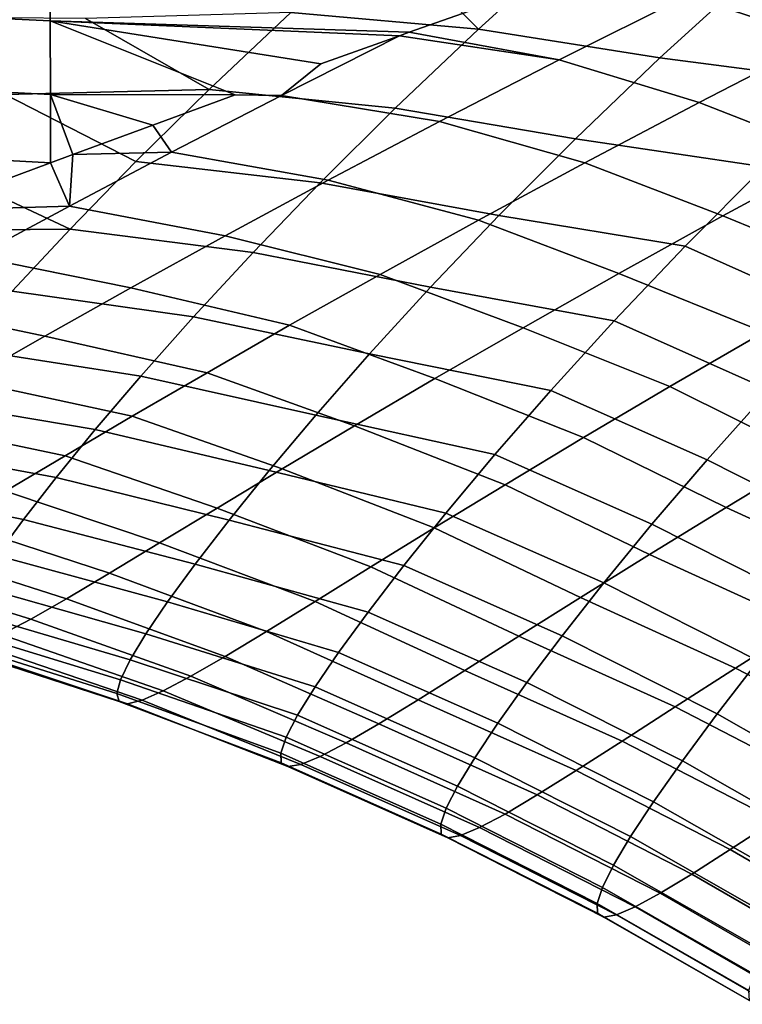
# Model space of a CAD drawing. Header units: metres. Extents: x -109 to 109, y -100 to 58.
# Tile 278 of 642: x -33.74 to -31.07, y -29.03 to -25.4. Entities that reach past the tile are written whole.
import ezdxf

# ---------------------------------------------------------------- set-up
doc = ezdxf.new("R2010")
doc.units = ezdxf.units.M
doc.layers.add('solid_21_062_100_XXX', color=7, linetype='CONTINUOUS')

msp = doc.modelspace()

# ---------------------------------------------------------------- linework, layer by layer
at = {"layer": 'solid_21_062_100_XXX'}
for points in [[(-33.626278, -25.405052, -11.383762), (-35.491482, -25.315788, -11.595105), (-35.491726, -25.031229, -12.701024), (-33.626606, -25.112507, -12.521931)], [(-32.046406, -25.435343, 16.287132), (-32.407619, -25.074955, 17.118845), (-33.167919, -25.099804, 16.88439), (-32.73914, -25.37426, 16.197886)], [(-32.407619, -25.074955, 17.118845), (-32.046406, -25.435343, 16.287132), (-31.708036, -25.128187, 17.198477)], [(-32.301891, -25.447277, -11.314677), (-33.626278, -25.405052, -11.383762), (-33.626606, -25.112507, -12.521931), (-31.764673, -25.25721, -12.096887)], [(-32.046406, -25.435343, 16.287132), (-31.377367, -25.541851, 16.32692), (-31.033615, -25.22772, 17.228674), (-31.708036, -25.128187, 17.198477)], [(-31.377367, -25.541851, 16.32692), (-30.669586, -25.633823, 16.491705), (-30.314346, -25.309721, 17.38732), (-31.033615, -25.22772, 17.228674)], [(-31.276159, -25.311272, -11.960484), (-30.300228, -25.231911, -12.445436), (-30.781263, -25.473503, -11.542216)], [(-31.276159, -25.311272, -11.960484), (-31.749205, -25.549179, -11.013658), (-32.301891, -25.447277, -11.314677), (-31.764673, -25.25721, -12.096887)], [(-33.624939, -25.677055, -10.252376), (-35.49028, -25.581089, -10.495994), (-35.491482, -25.315788, -11.595105), (-33.626278, -25.405052, -11.383762)], [(-31.276159, -25.311272, -11.960484), (-30.781263, -25.473503, -11.542216), (-31.232681, -25.705898, -10.629906), (-31.749205, -25.549179, -11.013658)], [(-33.495586, -25.396677, 15.927909), (-33.039562, -25.657841, 15.278827), (-32.73914, -25.37426, 16.197886)], [(-33.039562, -25.657841, 15.278827), (-32.35331, -25.727066, 15.377718), (-32.046406, -25.435343, 16.287132), (-32.73914, -25.37426, 16.197886)], [(-33.039562, -25.657841, 15.278827), (-33.495586, -25.396677, 15.927909), (-33.803989, -25.393419, 15.878933), (-33.791588, -25.676155, 14.973763)], [(-32.943554, -25.678385, -10.306103), (-33.624939, -25.677055, -10.252376), (-33.626278, -25.405052, -11.383762)], [(-32.77319, -25.680084, -10.317071), (-32.943554, -25.678385, -10.306103), (-33.626278, -25.405052, -11.383762), (-32.628223, -25.564236, -10.812779)], [(-32.33746, -25.459969, -11.261007), (-32.628223, -25.564236, -10.812779), (-33.626278, -25.405052, -11.383762)], [(-32.301891, -25.447277, -11.314677), (-32.33746, -25.459969, -11.261007), (-33.626278, -25.405052, -11.383762)], [(-32.35331, -25.727066, 15.377718), (-31.689373, -25.840813, 15.427058), (-31.377367, -25.541851, 16.32692), (-32.046406, -25.435343, 16.287132)], [(-31.749205, -25.549179, -11.013658), (-32.33746, -25.459969, -11.261007), (-32.301891, -25.447277, -11.314677)], [(-32.77319, -25.680084, -10.317071), (-32.628223, -25.564236, -10.812779), (-32.33746, -25.459969, -11.261007)], [(-32.77319, -25.680084, -10.317071), (-32.33746, -25.459969, -11.261007), (-31.749205, -25.549179, -11.013658), (-32.190891, -25.776798, -10.058175)], [(-30.781263, -25.473503, -11.542216), (-30.29027, -25.668875, -11.131024), (-30.732489, -25.901957, -10.227667), (-31.232681, -25.705898, -10.629906)], [(-31.749205, -25.549179, -11.013658), (-31.232681, -25.705898, -10.629906), (-31.654488, -25.928341, -9.70964), (-32.190891, -25.776798, -10.058175)], [(-31.689373, -25.840813, 15.427058), (-30.992393, -25.943178, 15.597855), (-30.669586, -25.633823, 16.491705), (-31.377367, -25.541851, 16.32692)], [(-33.625191, -25.928534, -9.128634), (-35.488129, -25.827475, -9.403289), (-35.49028, -25.581089, -10.495994), (-33.624939, -25.677055, -10.252376)], [(-33.791588, -25.676155, 14.973763), (-33.310184, -25.924471, 14.36186), (-33.039562, -25.657841, 15.278827)], [(-33.310184, -25.924471, 14.36186), (-32.630089, -26.002045, 14.47043), (-32.35331, -25.727066, 15.377718), (-33.039562, -25.657841, 15.278827)], [(-33.791588, -25.676155, 14.973763), (-34.056736, -25.937313, 14.021753), (-33.552223, -26.173044, 13.447147), (-33.310184, -25.924471, 14.36186)], [(-33.542236, -25.897858, -9.278557), (-33.625191, -25.928534, -9.128634), (-33.624939, -25.677055, -10.252376)], [(-33.248154, -25.789619, -9.794727), (-33.542236, -25.897858, -9.278557), (-33.624939, -25.677055, -10.252376)], [(-32.943554, -25.678385, -10.306103), (-33.248154, -25.789619, -9.794727), (-33.624939, -25.677055, -10.252376)], [(-32.77319, -25.680084, -10.317071), (-33.179028, -25.889721, -9.366025), (-33.248154, -25.789619, -9.794727), (-32.943554, -25.678385, -10.306103)], [(-33.179028, -25.889721, -9.366025), (-32.77319, -25.680084, -10.317071), (-32.190891, -25.776798, -10.058175), (-32.601215, -25.993303, -9.095399)], [(-31.232681, -25.705898, -10.629906), (-30.732489, -25.901957, -10.227667), (-31.145197, -26.124853, -9.316607), (-31.654488, -25.928341, -9.70964)], [(-32.630089, -26.002045, 14.47043), (-31.971003, -26.123211, 14.529299), (-31.689373, -25.840813, 15.427058), (-32.35331, -25.727066, 15.377718)], [(-32.190891, -25.776798, -10.058175), (-31.654488, -25.928341, -9.70964), (-32.046696, -26.140051, -8.782683), (-32.601215, -25.993303, -9.095399)], [(-33.179028, -25.889721, -9.366025), (-33.542236, -25.897858, -9.278557), (-33.248154, -25.789619, -9.794727)], [(-34.098267, -26.10454, -8.233346), (-35.48502, -26.055059, -8.316684), (-35.488129, -25.827475, -9.403289), (-33.625191, -25.928534, -9.128634)], [(-31.971003, -26.123211, 14.529299), (-31.284189, -26.236271, 14.705994), (-30.992393, -25.943178, 15.597855), (-31.689373, -25.840813, 15.427058)], [(-33.554958, -26.088112, -8.409085), (-33.542236, -25.897858, -9.278557), (-33.179028, -25.889721, -9.366025)], [(-33.179028, -25.889721, -9.366025), (-32.601215, -25.993303, -9.095399), (-32.980297, -26.197847, -8.126611), (-33.554958, -26.088112, -8.409085)], [(-33.554958, -26.088112, -8.409085), (-33.625191, -25.928534, -9.128634), (-33.542236, -25.897858, -9.278557)], [(-33.552223, -26.173044, 13.447147), (-32.877998, -26.259096, 13.56544), (-32.630089, -26.002045, 14.47043), (-33.310184, -25.924471, 14.36186)], [(-30.732489, -25.901957, -10.227667), (-30.212143, -26.116688, -9.888249), (-30.617731, -26.340628, -8.986721), (-31.145197, -26.124853, -9.316607)], [(-34.843246, -26.015079, 13.508393), (-34.292286, -26.179052, 13.072052), (-33.552223, -26.173044, 13.447147), (-34.056736, -25.937313, 14.021753)], [(-33.554958, -26.088112, -8.409085), (-34.098267, -26.10454, -8.233346), (-33.625191, -25.928534, -9.128634)], [(-31.654488, -25.928341, -9.70964), (-31.145197, -26.124853, -9.316607), (-31.528419, -26.33676, -8.399118), (-32.046696, -26.140051, -8.782683)], [(-30.715525, -26.490282, 14.534491), (-30.428318, -26.196354, 15.41068), (-30.992393, -25.943178, 15.597855), (-31.284189, -26.236271, 14.705994)], [(-32.601215, -25.993303, -9.095399), (-32.046696, -26.140051, -8.782683), (-32.409428, -26.340227, -7.850218), (-32.980297, -26.197847, -8.126611)], [(-32.877998, -26.259096, 13.56544), (-32.223537, -26.387781, 13.633821), (-31.971003, -26.123211, 14.529299), (-32.630089, -26.002045, 14.47043)], [(-33.901234, -26.27446, -7.447237), (-34.098267, -26.10454, -8.233346), (-33.554958, -26.088112, -8.409085)], [(-33.554958, -26.088112, -8.409085), (-32.980297, -26.197847, -8.126611), (-33.328423, -26.389555, -7.152876), (-33.901234, -26.27446, -7.447237)], [(-32.046696, -26.140051, -8.782683), (-31.528419, -26.33676, -8.399118), (-31.882317, -26.536852, -7.476357), (-32.409428, -26.340227, -7.850218)], [(-32.223537, -26.387781, 13.633821), (-31.546303, -26.511723, 13.816315), (-31.284189, -26.236271, 14.705994), (-31.971003, -26.123211, 14.529299)], [(-31.145197, -26.124853, -9.316607), (-30.617731, -26.340628, -8.986721), (-30.993958, -26.55337, -8.078915), (-31.528419, -26.33676, -8.399118)], [(-34.292286, -26.179052, 13.072052), (-33.766819, -26.402561, 12.53483), (-33.552223, -26.173044, 13.447147)], [(-33.766819, -26.402561, 12.53483), (-33.098213, -26.497145, 12.662894), (-32.877998, -26.259096, 13.56544), (-33.552223, -26.173044, 13.447147)], [(-32.980297, -26.197847, -8.126611), (-32.409428, -26.340227, -7.850218), (-32.74297, -26.52804, -6.913221), (-33.328423, -26.389555, -7.152876)], [(-30.973589, -26.766638, 13.660333), (-30.715525, -26.490282, 14.534491), (-31.284189, -26.236271, 14.705994), (-31.546303, -26.511723, 13.816315)], [(-33.901234, -26.27446, -7.447237), (-33.328423, -26.389555, -7.152876), (-33.645924, -26.567553, -6.175179), (-34.218151, -26.447968, -6.48139)], [(-33.098213, -26.497145, 12.662894), (-32.448193, -26.633381, 12.740774), (-32.223537, -26.387781, 13.633821), (-32.877998, -26.259096, 13.56544)], [(-32.409428, -26.340227, -7.850218), (-31.882317, -26.536852, -7.476357), (-32.20718, -26.724276, -6.549285), (-32.74297, -26.52804, -6.913221)], [(-31.528419, -26.33676, -8.399118), (-30.993958, -26.55337, -8.078915), (-31.340998, -26.754059, -7.165972), (-31.882317, -26.536852, -7.476357)], [(-33.645924, -26.567553, -6.175179), (-33.328423, -26.389555, -7.152876), (-32.74297, -26.52804, -6.913221), (-33.04763, -26.702665, -5.972604)], [(-32.448193, -26.633381, 12.740774), (-31.779987, -26.768282, 12.928982), (-31.546303, -26.511723, 13.816315), (-32.223537, -26.387781, 13.633821)], [(-33.955048, -26.612135, 11.625005), (-33.291859, -26.715235, 11.762895), (-33.098213, -26.497145, 12.662894), (-33.766819, -26.402561, 12.53483)], [(-34.218151, -26.447968, -6.48139), (-33.645924, -26.567553, -6.175179), (-33.933109, -26.731003, -5.194693), (-34.505985, -26.607876, -5.51261)], [(-33.291859, -26.715235, 11.762895), (-32.646103, -26.858982, 11.850276), (-32.448193, -26.633381, 12.740774), (-33.098213, -26.497145, 12.662894)], [(-32.74297, -26.52804, -6.913221), (-32.20718, -26.724276, -6.549285), (-32.503334, -26.898186, -5.618828), (-33.04763, -26.702665, -5.972604)], [(-31.882317, -26.536852, -7.476357), (-31.340998, -26.754059, -7.165972), (-31.659153, -26.941816, -6.24885), (-32.20718, -26.724276, -6.549285)], [(-31.203728, -27.024145, 12.78837), (-30.973589, -26.766638, 13.660333), (-31.546303, -26.511723, 13.816315), (-31.779987, -26.768282, 12.928982)], [(-33.933109, -26.731003, -5.194693), (-33.645924, -26.567553, -6.175179), (-33.04763, -26.702665, -5.972604), (-33.323704, -26.863308, -5.029459)], [(-30.993958, -26.55337, -8.078915), (-30.481262, -26.809828, -7.731714), (-30.821693, -27.01125, -6.82502), (-31.340998, -26.754059, -7.165972)], [(-34.118015, -26.801039, 10.717385), (-33.45998, -26.912518, 10.865459), (-33.291859, -26.715235, 11.762895), (-33.955048, -26.612135, 11.625005)], [(-32.646103, -26.858982, 11.850276), (-31.98642, -27.00482, 12.044132), (-31.779987, -26.768282, 12.928982), (-32.448193, -26.633381, 12.740774)], [(-33.45998, -26.912518, 10.865459), (-32.818325, -27.06366, 10.96242), (-32.646103, -26.858982, 11.850276), (-33.291859, -26.715235, 11.762895)], [(-33.04763, -26.702665, -5.972604), (-32.503334, -26.898186, -5.618828), (-32.771069, -27.057774, -4.686123), (-33.323704, -26.863308, -5.029459)], [(-32.20718, -26.724276, -6.549285), (-31.659153, -26.941816, -6.24885), (-31.948746, -27.11578, -5.328486), (-32.503334, -26.898186, -5.618828)], [(-34.190304, -26.879097, -4.212709), (-33.933109, -26.731003, -5.194693), (-33.323704, -26.863308, -5.029459), (-33.571499, -27.009205, -4.084984)], [(-31.340998, -26.754059, -7.165972), (-30.821693, -27.01125, -6.82502), (-31.133205, -27.199341, -5.914248), (-31.659153, -26.941816, -6.24885)], [(-31.407085, -27.261652, 11.918742), (-31.203728, -27.024145, 12.78837), (-31.779987, -26.768282, 12.928982), (-31.98642, -27.00482, 12.044132)], [(-30.638659, -27.309151, 12.65883), (-30.411526, -27.050587, 13.516209), (-30.973589, -26.766638, 13.660333), (-31.203728, -27.024145, 12.78837)], [(-34.25721, -26.969164, 9.809513), (-33.604053, -27.088682, 9.96861), (-33.45998, -26.912518, 10.865459), (-34.118015, -26.801039, 10.717385)], [(-33.323704, -26.863308, -5.029459), (-32.771069, -27.057774, -4.686123), (-33.010715, -27.202253, -3.752366), (-33.571499, -27.009205, -4.084984)], [(-32.818325, -27.06366, 10.96242), (-32.166702, -27.220322, 11.161865), (-31.98642, -27.00482, 12.044132), (-32.646103, -26.858982, 11.850276)], [(-34.417915, -27.010973, -3.230524), (-34.190304, -26.879097, -4.212709), (-33.571499, -27.009205, -4.084984), (-33.791397, -27.13954, -3.140376)], [(-32.503334, -26.898186, -5.618828), (-31.948746, -27.11578, -5.328486), (-32.210072, -27.275118, -4.406044), (-32.771069, -27.057774, -4.686123)], [(-33.604053, -27.088682, 9.96861), (-32.966225, -27.246891, 10.075866), (-32.818325, -27.06366, 10.96242), (-33.45998, -26.912518, 10.865459)], [(-31.659153, -26.941816, -6.24885), (-31.133205, -27.199341, -5.914248), (-31.416117, -27.373209, -5.000371), (-31.948746, -27.11578, -5.328486)], [(-34.373299, -27.116299, 8.900666), (-33.725029, -27.243582, 9.07087), (-33.604053, -27.088682, 9.96861), (-34.25721, -26.969164, 9.809513)], [(-33.571499, -27.009205, -4.084984), (-33.010715, -27.202253, -3.752366), (-33.222668, -27.330765, -2.818774), (-33.791397, -27.13954, -3.140376)], [(-31.584734, -27.478115, 11.05155), (-31.407085, -27.261652, 11.918742), (-31.98642, -27.00482, 12.044132), (-32.166702, -27.220322, 11.161865)], [(-30.263018, -27.269964, -6.629417), (-30.569414, -27.458544, -5.734618), (-31.133205, -27.199341, -5.914248), (-30.821693, -27.01125, -6.82502)], [(-30.839455, -27.547733, 11.803568), (-30.638659, -27.309151, 12.65883), (-31.203728, -27.024145, 12.78837), (-31.407085, -27.261652, 11.918742)], [(-33.725029, -27.243582, 9.07087), (-33.091003, -27.408562, 9.188538), (-32.966225, -27.246891, 10.075866), (-33.604053, -27.088682, 9.96861)], [(-32.771069, -27.057774, -4.686123), (-32.210072, -27.275118, -4.406044), (-32.443474, -27.419022, -3.482723), (-33.010715, -27.202253, -3.752366)], [(-32.966225, -27.246891, 10.075866), (-32.322006, -27.413988, 10.281723), (-32.166702, -27.220322, 11.161865), (-32.818325, -27.06366, 10.96242)], [(-34.466694, -27.242228, 7.990605), (-33.823349, -27.376959, 8.172058), (-33.725029, -27.243582, 9.07087), (-34.373299, -27.116299, 8.900666)], [(-31.948746, -27.11578, -5.328486), (-31.416117, -27.373209, -5.000371), (-31.670727, -27.531998, -4.084595), (-32.210072, -27.275118, -4.406044)], [(-33.791397, -27.13954, -3.140376), (-33.222668, -27.330765, -2.818774), (-33.407394, -27.442389, -1.886577), (-33.983837, -27.25342, -2.19687)], [(-33.010715, -27.202253, -3.752366), (-32.443474, -27.419022, -3.482723), (-32.649357, -27.546593, -2.559749), (-33.222668, -27.330765, -2.818774)], [(-31.737814, -27.672709, 10.186352), (-31.584734, -27.478115, 11.05155), (-32.166702, -27.220322, 11.161865), (-32.322006, -27.413988, 10.281723)], [(-30.569414, -27.458544, -5.734618), (-30.84771, -27.6329, -4.836704), (-31.416117, -27.373209, -5.000371), (-31.133205, -27.199341, -5.914248)], [(-33.983837, -27.25342, -2.19687), (-33.407394, -27.442389, -1.886577), (-33.565529, -27.536278, -0.956611), (-34.149399, -27.349997, -1.255442)], [(-33.823349, -27.376959, 8.172058), (-33.193134, -27.548374, 8.300227), (-33.091003, -27.408562, 9.188538), (-33.725029, -27.243582, 9.07087)], [(-33.091003, -27.408562, 9.188538), (-32.453815, -27.585644, 9.401191), (-32.322006, -27.413988, 10.281723), (-32.966225, -27.246891, 10.075866)], [(-31.014954, -27.76527, 10.950529), (-30.839455, -27.547733, 11.803568), (-31.407085, -27.261652, 11.918742), (-31.584734, -27.478115, 11.05155)], [(-32.210072, -27.275118, -4.406044), (-31.670727, -27.531998, -4.084595), (-31.897396, -27.674858, -3.168128), (-32.443474, -27.419022, -3.482723)], [(-33.222668, -27.330765, -2.818774), (-32.649357, -27.546593, -2.559749), (-32.828197, -27.656881, -1.638343), (-33.407394, -27.442389, -1.886577)], [(-34.149399, -27.349997, -1.255442), (-33.565529, -27.536278, -0.956611), (-33.697887, -27.611769, -0.028964), (-34.288887, -27.428596, -0.316288)], [(-33.899334, -27.488642, 7.271879), (-33.272987, -27.666138, 7.410621), (-33.193134, -27.548374, 8.300227), (-33.823349, -27.376959, 8.172058)], [(-30.84771, -27.6329, -4.836704), (-31.098194, -27.792173, -3.936853), (-31.670727, -27.531998, -4.084595), (-31.416117, -27.373209, -5.000371)], [(-33.193134, -27.548374, 8.300227), (-32.562752, -27.734995, 8.519725), (-32.453815, -27.585644, 9.401191), (-33.091003, -27.408562, 9.188538)], [(-31.867767, -27.845222, 9.320705), (-31.737814, -27.672709, 10.186352), (-32.322006, -27.413988, 10.281723), (-32.453815, -27.585644, 9.401191)], [(-34.288887, -27.428596, -0.316288), (-33.697887, -27.611769, -0.028964), (-33.805122, -27.66827, 0.896188), (-34.402981, -27.488651, 0.620516)], [(-33.407394, -27.442389, -1.886577), (-32.828197, -27.656881, -1.638343), (-32.980686, -27.749039, -0.719225), (-33.565529, -27.536278, -0.956611)], [(-32.443474, -27.419022, -3.482723), (-31.897396, -27.674858, -3.168128), (-32.096542, -27.800831, -2.252225), (-32.649357, -27.546593, -2.559749)], [(-33.953167, -27.578533, 6.370205), (-33.330769, -27.761723, 6.519556), (-33.272987, -27.666138, 7.410621), (-33.899334, -27.488642, 7.271879)], [(-31.166252, -27.960896, 10.099298), (-31.014954, -27.76527, 10.950529), (-31.584734, -27.478115, 11.05155), (-31.737814, -27.672709, 10.186352)], [(-33.565529, -27.536278, -0.956611), (-32.980686, -27.749039, -0.719225), (-33.10762, -27.822399, 0.197566), (-33.697887, -27.611769, -0.028964)], [(-33.272987, -27.666138, 7.410621), (-32.649212, -27.861792, 7.637043), (-32.562752, -27.734995, 8.519725), (-33.193134, -27.548374, 8.300227)], [(-32.649357, -27.546593, -2.559749), (-32.096542, -27.800831, -2.252225), (-32.268673, -27.908936, -1.338082), (-32.828197, -27.656881, -1.638343)], [(-31.098194, -27.792173, -3.936853), (-31.321215, -27.935505, -3.036254), (-31.897396, -27.674858, -3.168128), (-31.670727, -27.531998, -4.084595)], [(-33.984955, -27.646612, 5.466644), (-33.366596, -27.835087, 5.626751), (-33.330769, -27.761723, 6.519556), (-33.953167, -27.578533, 6.370205)], [(-31.975193, -27.99534, 8.454086), (-31.867767, -27.845222, 9.320705), (-32.453815, -27.585644, 9.401191), (-32.562752, -27.734995, 8.519725)], [(-33.697887, -27.611769, -0.028964), (-33.10762, -27.822399, 0.197566), (-33.209644, -27.876341, 1.111757), (-33.805122, -27.66827, 0.896188)], [(-30.291193, -27.922169, -4.682025), (-30.537964, -28.081982, -3.79733), (-31.098194, -27.792173, -3.936853), (-30.84771, -27.6329, -4.836704)], [(-33.994652, -27.693003, 4.560271), (-33.380474, -27.886316, 4.731359), (-33.366596, -27.835087, 5.626751), (-33.984955, -27.646612, 5.466644)], [(-33.805122, -27.66827, 0.896188), (-33.209644, -27.876341, 1.111757), (-33.287331, -27.91024, 2.022525), (-33.887814, -27.705172, 1.818055)], [(-33.330769, -27.761723, 6.519556), (-32.71347, -27.965876, 6.752915), (-32.649212, -27.861792, 7.637043), (-33.272987, -27.666138, 7.410621)], [(-32.828197, -27.656881, -1.638343), (-32.268673, -27.908936, -1.338082), (-32.414539, -27.998325, -0.426249), (-32.980686, -27.749039, -0.719225)], [(-33.982006, -27.717987, 3.650128), (-33.372185, -27.91568, 3.832342), (-33.380474, -27.886316, 4.731359), (-33.994652, -27.693003, 4.560271)], [(-33.887814, -27.705172, 1.818055), (-33.287331, -27.91024, 2.022525), (-33.341309, -27.923517, 2.929389), (-33.946568, -27.721909, 2.736052)], [(-31.321215, -27.935505, -3.036254), (-31.517176, -28.061924, -2.136135), (-32.096542, -27.800831, -2.252225), (-31.897396, -27.674858, -3.168128)], [(-31.294746, -28.134363, 9.247512), (-31.166252, -27.960896, 10.099298), (-31.737814, -27.672709, 10.186352), (-31.867767, -27.845222, 9.320705)], [(-33.946568, -27.721909, 2.736052), (-33.341309, -27.923517, 2.929389), (-33.372185, -27.91568, 3.832342), (-33.982006, -27.717987, 3.650128)], [(-32.060482, -28.122807, 7.586229), (-31.975193, -27.99534, 8.454086), (-32.562752, -27.734995, 8.519725), (-32.649212, -27.861792, 7.637043)], [(-33.366596, -27.835087, 5.626751), (-32.755653, -28.047165, 5.867188), (-32.71347, -27.965876, 6.752915), (-33.330769, -27.761723, 6.519556)], [(-32.980686, -27.749039, -0.719225), (-32.414539, -27.998325, -0.426249), (-32.53492, -28.068325, 0.483267), (-33.10762, -27.822399, 0.197566)], [(-30.608824, -28.27779, 10.020787), (-30.458855, -28.081028, 10.85907), (-31.014954, -27.76527, 10.950529), (-31.166252, -27.960896, 10.099298)], [(-31.517176, -28.061924, -2.136135), (-31.686571, -28.170443, -1.237672), (-32.268673, -27.908936, -1.338082), (-32.096542, -27.800831, -2.252225)], [(-30.537964, -28.081982, -3.79733), (-30.757719, -28.225836, -2.91178), (-31.321215, -27.935505, -3.036254), (-31.098194, -27.792173, -3.936853)], [(-33.380474, -27.886316, 4.731359), (-32.775818, -28.105694, 4.979154), (-32.755653, -28.047165, 5.867188), (-33.366596, -27.835087, 5.626751)], [(-33.10762, -27.822399, 0.197566), (-32.53492, -28.068325, 0.483267), (-32.630432, -28.118277, 1.390021), (-33.209644, -27.876341, 1.111757)], [(-31.401011, -28.285339, 8.39468), (-31.294746, -28.134363, 9.247512), (-31.867767, -27.845222, 9.320705), (-31.975193, -27.99534, 8.454086)], [(-33.372185, -27.91568, 3.832342), (-32.773815, -28.141691, 4.087753), (-32.775818, -28.105694, 4.979154), (-33.380474, -27.886316, 4.731359)], [(-33.209644, -27.876341, 1.111757), (-32.630432, -28.118277, 1.390021), (-32.701664, -28.14753, 2.293182), (-33.287331, -27.91024, 2.022525)], [(-32.123894, -28.227446, 6.716919), (-32.060482, -28.122807, 7.586229), (-32.649212, -27.861792, 7.637043), (-32.71347, -27.965876, 6.752915)], [(-33.341309, -27.923517, 2.929389), (-32.749268, -28.1555, 3.192423), (-32.773815, -28.141691, 4.087753), (-33.372185, -27.91568, 3.832342)], [(-33.287331, -27.91024, 2.022525), (-32.701664, -28.14753, 2.293182), (-32.749268, -28.1555, 3.192423), (-33.341309, -27.923517, 2.929389)], [(-31.686571, -28.170443, -1.237672), (-31.830128, -28.260199, -0.341407), (-32.414539, -27.998325, -0.426249), (-32.268673, -27.908936, -1.338082)], [(-30.757719, -28.225836, -2.91178), (-30.950848, -28.352755, -2.02658), (-31.517176, -28.061924, -2.136135), (-31.321215, -27.935505, -3.036254)], [(-30.736259, -28.452309, 9.181803), (-30.608824, -28.27779, 10.020787), (-31.166252, -27.960896, 10.099298), (-31.294746, -28.134363, 9.247512)], [(-32.165554, -28.30917, 5.846016), (-32.123894, -28.227446, 6.716919), (-32.71347, -27.965876, 6.752915), (-32.755653, -28.047165, 5.867188)], [(-31.485422, -28.413548, 7.540557), (-31.401011, -28.285339, 8.39468), (-31.975193, -27.99534, 8.454086), (-32.060482, -28.122807, 7.586229)], [(-31.830128, -28.260199, -0.341407), (-31.948605, -28.330502, 0.552643), (-32.53492, -28.068325, 0.483267), (-32.414539, -27.998325, -0.426249)], [(-32.185509, -28.368013, 4.972841), (-32.165554, -28.30917, 5.846016), (-32.755653, -28.047165, 5.867188), (-32.775818, -28.105694, 4.979154)], [(-31.948605, -28.330502, 0.552643), (-32.042606, -28.380676, 1.444036), (-32.630432, -28.118277, 1.390021), (-32.53492, -28.068325, 0.483267)], [(-30.950848, -28.352755, -2.02658), (-31.117821, -28.461733, -1.142883), (-31.686571, -28.170443, -1.237672), (-31.517176, -28.061924, -2.136135)], [(-32.18362, -28.4042, 4.096371), (-32.185509, -28.368013, 4.972841), (-32.775818, -28.105694, 4.979154), (-32.773815, -28.141691, 4.087753)], [(-32.159515, -28.418079, 3.216065), (-32.18362, -28.4042, 4.096371), (-32.773815, -28.141691, 4.087753), (-32.749268, -28.1555, 3.192423)], [(-32.042606, -28.380676, 1.444036), (-32.112698, -28.41007, 2.331953), (-32.701664, -28.14753, 2.293182), (-32.630432, -28.118277, 1.390021)], [(-31.54822, -28.518805, 6.684953), (-31.485422, -28.413548, 7.540557), (-32.060482, -28.122807, 7.586229), (-32.123894, -28.227446, 6.716919)], [(-30.841715, -28.604225, 8.341661), (-30.736259, -28.452309, 9.181803), (-31.294746, -28.134363, 9.247512), (-31.401011, -28.285339, 8.39468)], [(-32.112698, -28.41007, 2.331953), (-32.159515, -28.418079, 3.216065), (-32.749268, -28.1555, 3.192423), (-32.701664, -28.14753, 2.293182)], [(-31.117821, -28.461733, -1.142883), (-31.259342, -28.551897, -0.261229), (-31.830128, -28.260199, -0.341407), (-31.686571, -28.170443, -1.237672)], [(-31.589529, -28.601015, 5.827747), (-31.54822, -28.518805, 6.684953), (-32.123894, -28.227446, 6.716919), (-32.165554, -28.30917, 5.846016)], [(-31.259342, -28.551897, -0.261229), (-31.376144, -28.622536, 0.618354), (-31.948605, -28.330502, 0.552643), (-31.830128, -28.260199, -0.341407)], [(-30.925537, -28.73325, 7.500148), (-30.841715, -28.604225, 8.341661), (-31.401011, -28.285339, 8.39468), (-31.485422, -28.413548, 7.540557)], [(-31.60939, -28.660208, 4.968297), (-31.589529, -28.601015, 5.827747), (-32.165554, -28.30917, 5.846016), (-32.185509, -28.368013, 4.972841)], [(-31.376144, -28.622536, 0.618354), (-31.468809, -28.672964, 1.495419), (-32.042606, -28.380676, 1.444036), (-31.948605, -28.330502, 0.552643)], [(-30.399044, -28.672558, -1.923848), (-30.563917, -28.782042, -1.053964), (-31.117821, -28.461733, -1.142883), (-30.950848, -28.352755, -2.02658)], [(-31.607664, -28.696606, 4.105628), (-31.60939, -28.660208, 4.968297), (-32.185509, -28.368013, 4.972841), (-32.18362, -28.4042, 4.096371)], [(-31.468809, -28.672964, 1.495419), (-31.537888, -28.702511, 2.369157), (-32.112698, -28.41007, 2.331953), (-32.042606, -28.380676, 1.444036)], [(-31.58399, -28.710564, 3.239233), (-31.607664, -28.696606, 4.105628), (-32.18362, -28.4042, 4.096371), (-32.159515, -28.418079, 3.216065)], [(-31.537888, -28.702511, 2.369157), (-31.58399, -28.710564, 3.239233), (-32.159515, -28.418079, 3.216065), (-32.112698, -28.41007, 2.331953)], [(-30.987959, -28.839188, 6.657101), (-30.925537, -28.73325, 7.500148), (-31.485422, -28.413548, 7.540557), (-31.54822, -28.518805, 6.684953)], [(-30.563917, -28.782042, -1.053964), (-30.703682, -28.872652, -0.185923), (-31.259342, -28.551897, -0.261229), (-31.117821, -28.461733, -1.142883)], [(-31.029093, -28.921934, 5.812428), (-30.987959, -28.839188, 6.657101), (-31.54822, -28.518805, 6.684953), (-31.589529, -28.601015, 5.827747)], [(-30.703682, -28.872652, -0.185923), (-30.819042, -28.943661, 0.680227), (-31.376144, -28.622536, 0.618354), (-31.259342, -28.551897, -0.261229)], [(-31.048969, -28.98151, 4.965534), (-31.029093, -28.921934, 5.812428), (-31.589529, -28.601015, 5.827747), (-31.60939, -28.660208, 4.968297)], [(-30.819042, -28.943661, 0.680227), (-30.910553, -28.994368, 1.544035), (-31.468809, -28.672964, 1.495419), (-31.376144, -28.622536, 0.618354)], [(-31.047457, -29.018139, 4.115501), (-31.048969, -28.98151, 4.965534), (-31.60939, -28.660208, 4.968297), (-31.607664, -28.696606, 4.105628)], [(-30.910553, -28.994368, 1.544035), (-30.978745, -29.024084, 2.404697), (-31.537888, -28.702511, 2.369157), (-31.468809, -28.672964, 1.495419)], [(-31.024204, -29.032185, 3.261866), (-31.047457, -29.018139, 4.115501), (-31.607664, -28.696606, 4.105628), (-31.58399, -28.710564, 3.239233)], [(-30.978745, -29.024084, 2.404697), (-31.024204, -29.032185, 3.261866), (-31.58399, -28.710564, 3.239233), (-31.537888, -28.702511, 2.369157)]]:
    msp.add_3dface(points, dxfattribs=at)

doc.saveas('drawing.dxf')
